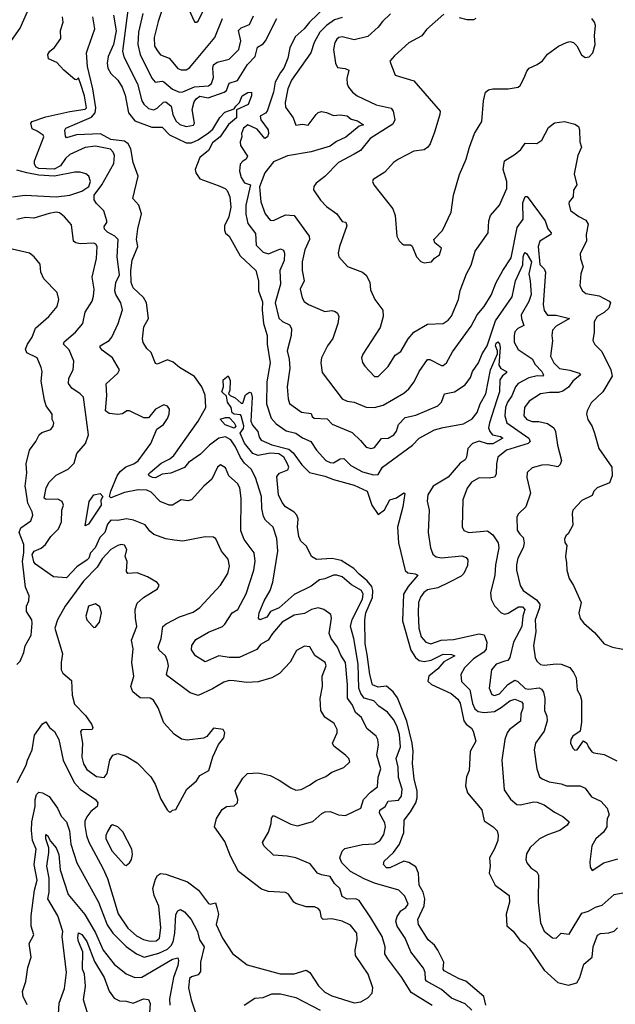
# Model space of a CAD drawing. Extents: x 1552294 to 1694791, y 811929 to 917222.
# Tile 436 of 643: x 1643912 to 1647391, y 864029 to 869779. Entities that reach past the tile are written whole.
import ezdxf

# ---------------------------------------------------------------- set-up
doc = ezdxf.new("R2010")
doc.units = 0

msp = doc.modelspace()

# ---------------------------------------------------------------- linework, layer by layer
at = {"layer": '0CON10XD'}
for points in [[(1644797.9, 869995), (1644721.5, 869768.5), (1644698.6, 869675), (1644700.4, 869625), (1644720.4, 869590.4), (1644735, 869574.5), (1644785, 869553.6), (1644835, 869494.6), (1644855, 869485.4), (1644885, 869486.9), (1644905, 869497.7), (1644936.1, 869533.9), (1645052.5, 869675), (1645096.2, 869785)], [(1643865, 869656.6), (1643915, 869730), (1643979.8, 869875)], [(1644544.8, 869835.2), (1644513.5, 869595), (1644521.2, 869561.2), (1644600, 869405), (1644625.8, 869305.8), (1644637.3, 869285), (1644665, 869260), (1644695, 869252.8), (1644715, 869262.8), (1644752.2, 869297.8), (1644765, 869300), (1644796.1, 869275), (1644805.8, 869225.8), (1644825, 869187.9), (1644846.8, 869166.8), (1644885, 869154.8), (1644927.3, 869162.7), (1644933, 869175), (1644918.9, 869255), (1644931.6, 869298.4), (1644943.3, 869316.7), (1644965, 869332.8), (1645013, 869323), (1645106.4, 869355), (1645120.5, 869365), (1645135, 869408.2), (1645185, 869423.8), (1645242.2, 869517.8), (1645287.8, 869565), (1645302, 869618), (1645335, 869638.8), (1645348.9, 869655), (1645415, 869786)], [(1644902.5, 869835), (1644930.6, 869770.6), (1644935, 869763.8), (1644945, 869763.8), (1644955, 869771.2), (1644986.2, 869833.8)], [(1645698.6, 869855), (1645605.3, 869765), (1645573.3, 869725), (1645520.6, 869679.4), (1645490.8, 869615), (1645478.6, 869555), (1645455.4, 869495), (1645435, 869470.5), (1645405.3, 869415), (1645395.3, 869355), (1645357.5, 869245), (1645347.7, 869232.3), (1645317.5, 869215), (1645321.5, 869195), (1645362.7, 869135), (1645365.5, 869115), (1645360, 869095), (1645345, 869086), (1645298.8, 869138.8), (1645245, 869164.3), (1645218.8, 869145), (1645207.5, 869115), (1645210, 869095), (1645200, 869065), (1645202, 869045), (1645242, 868982), (1645235.4, 868965), (1645215, 868952.9), (1645200.5, 868935), (1645196, 868895), (1645205, 868856.7), (1645225, 868826.7), (1645260, 868815), (1645232.5, 868695), (1645232.5, 868642.5), (1645245, 868588), (1645289.7, 868529.7), (1645293, 868463), (1645335, 868421.3), (1645365, 868412.2), (1645435, 868441.5), (1645452.5, 868432.5), (1645459.6, 868415), (1645457.1, 868372.9), (1645430.9, 868315), (1645434.7, 868235), (1645405.2, 868125), (1645425, 868036.9), (1645446.3, 868016.3), (1645487.8, 867997.8), (1645500.5, 867975), (1645497.8, 867935), (1645475.3, 867845), (1645487.1, 867797.1), (1645490, 867745), (1645474.8, 867635), (1645480.8, 867565), (1645488.7, 867538.7), (1645557.4, 867487.4), (1645615, 867480), (1645621.2, 867461.2), (1645631.9, 867451.9), (1645708.7, 867448.7), (1645736.9, 867416.9), (1645855, 867367.8), (1645902.2, 867322.2), (1645935, 867283.6), (1645965, 867275.4), (1645985, 867280.9), (1646025, 867334.1), (1646065, 867335.3), (1646096.9, 867355), (1646113.8, 867376.2), (1646124.6, 867415), (1646163.4, 867456.6), (1646225, 867470.3), (1646355, 867524.1), (1646375.4, 867545), (1646393.3, 867595), (1646452.5, 867605), (1646515, 867647.5), (1646545, 867688.6), (1646557.7, 867725), (1646592.5, 867775), (1646613, 867827), (1646642.5, 867875), (1646690.5, 868019.5), (1646788.9, 868161.1), (1646808.9, 868255), (1646851.8, 868348.2), (1646852.5, 868395), (1646858.3, 868411.7), (1646865, 868419.1), (1646875, 868411.2), (1646900.6, 868365), (1646885.9, 868295), (1646894.4, 868255), (1646898.9, 868175), (1646886.6, 868133.4), (1646841.2, 868055), (1646842.2, 868035), (1646857.4, 867992.6), (1646821.5, 867975), (1646805, 867955.6), (1646799.3, 867935), (1646800.9, 867895), (1646823.2, 867853.2), (1646905, 867798.9), (1646923.8, 867765), (1646962.5, 867725), (1646971.1, 867705), (1646965, 867697.9), (1646935, 867699.8), (1646885, 867687.7), (1646823.6, 867655), (1646807.3, 867635), (1646787.2, 867582.8), (1646761.1, 867545), (1646749.5, 867515), (1646745.7, 867465), (1646758, 867425), (1646885.4, 867335), (1646894.4, 867315), (1646882, 867305), (1646755.6, 867265), (1646705.5, 867225), (1646696.3, 867185), (1646694.6, 867125.4), (1646685, 867107.5), (1646655, 867101.5), (1646595, 867104.4), (1646551.5, 867078.5), (1646526.6, 867043.4), (1646500, 866975), (1646497.3, 866817.3), (1646507, 866797), (1646535, 866783.5), (1646645, 866793.6), (1646675, 866770), (1646706.8, 866725), (1646711.1, 866695), (1646690.8, 866595), (1646687.5, 866535), (1646662.3, 866432.3), (1646665.8, 866395), (1646685.3, 866355.3), (1646723.6, 866315), (1646745, 866308.4), (1646765, 866313.8), (1646825, 866350.7), (1646849.6, 866349.6), (1646862.7, 866335), (1646851.3, 866295), (1646844.5, 866235), (1646796.8, 866145), (1646775.7, 866054.3), (1646762.4, 866037.6), (1646745, 866032.9), (1646694.8, 866015.2), (1646668.3, 865981.7), (1646653.3, 865875), (1646669.1, 865839.1), (1646685, 865831.8), (1646715, 865842.5), (1646764.1, 865895.9), (1646805, 865921.5), (1646821.1, 865915), (1646865, 865873.3), (1646885, 865868.8), (1646947, 865877), (1646960.2, 865870.2), (1646972, 865852), (1646979.7, 865815), (1646977.7, 865745), (1646991.9, 865711.9), (1646993.1, 865685), (1646974.8, 865625.2), (1646925.5, 865555), (1646916.7, 865515), (1646931.9, 865405), (1646947.9, 865357.9), (1646963.3, 865345), (1647005, 865328.5), (1647075, 865316.4), (1647105, 865304.4), (1647185, 865305.5), (1647215, 865290.6), (1647251.6, 865241.6), (1647305.8, 865215), (1647342.9, 865175), (1647355.7, 865135), (1647343.3, 865115), (1647342.3, 865087.7), (1647340.8, 865065), (1647322.9, 865035), (1647277.1, 864995), (1647253.9, 864955), (1647241.3, 864861.3), (1647245, 864830), (1647255, 864810), (1647323.8, 864856.2), (1647405, 864878.6)], [(1644270.3, 869400.3), (1644255, 869440), (1644245, 869427.5), (1644235, 869430), (1644170, 869485), (1644129.3, 869529.3), (1644080.7, 869550.7), (1644077.5, 869575), (1644087.5, 869595), (1644115, 869617.5), (1644151.7, 869668.3), (1644150, 869715), (1644166.7, 869765), (1644162.5, 869795)], [(1646552.2, 863995), (1646515, 864033), (1646435, 864065.8), (1646375, 864115.3), (1646288.9, 864165), (1646282.3, 864175), (1646280.3, 864215), (1646270.6, 864240.6), (1646197.3, 864335), (1646163.8, 864415), (1646116.6, 864485), (1646109.4, 864515), (1646117.6, 864542.4), (1646138.9, 864575), (1646167.1, 864595), (1646180.7, 864615), (1646161.4, 864661.4), (1646125.7, 864695), (1645985, 864737.3), (1645925, 864761.6), (1645845, 864805.4), (1645792.9, 864855), (1645782.6, 864885), (1645795, 864923.3), (1645811.4, 864938.6), (1645915, 864962.4), (1645985, 864966.1), (1646015, 864983.5), (1646038.7, 865021.3), (1646048.5, 865065), (1646045, 865088.5), (1646014.4, 865145), (1646016.3, 865163.7), (1646046.5, 865183.5), (1646065, 865215.3), (1646125, 865221.2), (1646142, 865245), (1646145.3, 865285), (1646124.4, 865354.4), (1646121.9, 865415), (1646111.3, 865465), (1646137.1, 865532.9), (1646129.8, 865605), (1646115.6, 865655), (1646095, 865692.3), (1646060, 865735), (1646010.7, 865770.7), (1645981.3, 865801.3), (1645925, 865817.4), (1645903.9, 865845), (1645893.7, 865875), (1645890, 866015), (1645864, 866165), (1645845.2, 866235), (1645853.3, 866276.7), (1645913.9, 866395), (1645918.5, 866425), (1645908.6, 866445), (1645849.6, 866479.6), (1645795, 866525.8), (1645765, 866535.3), (1645745, 866534.7), (1645695, 866513.8), (1645662.8, 866507.2), (1645615, 866470.4), (1645515, 866422.5), (1645427.7, 866345), (1645376.7, 866323.3), (1645355, 866290.5), (1645314, 866274), (1645308, 866285), (1645310.6, 866315), (1645340.4, 866385), (1645374.8, 866445.2), (1645390.3, 866495), (1645420.9, 866675), (1645415, 866748.8), (1645392.7, 866815), (1645347.3, 866857.3), (1645337.1, 866877.1), (1645326, 866925), (1645324.2, 866995), (1645290.3, 867105), (1645264.6, 867155), (1645225, 867189.6), (1645201.5, 867221.5), (1645172, 867285), (1645145, 867325.8), (1645115, 867343.3), (1645075, 867335.4), (1645020, 867295), (1644968.6, 867241.4), (1644897.3, 867192.7), (1644875, 867164), (1644795, 867131.6), (1644745, 867125.8), (1644705, 867104), (1644687.1, 867105), (1644669.1, 867115), (1644665.5, 867125), (1644674.6, 867135), (1644738.8, 867188.8), (1644789.2, 867215), (1644812.2, 867235), (1644954.2, 867435), (1645000, 867515), (1644996.1, 867586.1), (1644975.4, 867635.4), (1644933.8, 867695), (1644845, 867748.8), (1644808.7, 867778.7), (1644775, 867792.9), (1644715, 867767.5), (1644705, 867771.2), (1644681.1, 867835), (1644655, 867859.1), (1644633.1, 867893.1), (1644629.5, 867915), (1644638.1, 867985), (1644664.2, 868035), (1644652.2, 868125), (1644635, 868156.6), (1644575, 868212.7), (1644563, 868245), (1644560.9, 868315), (1644568.5, 868375), (1644601.6, 868455), (1644595.2, 868495), (1644601.7, 868558.3), (1644623.8, 868645), (1644607.5, 868695), (1644573.9, 868735), (1644603.4, 868865), (1644575.2, 868945.2), (1644561, 869025), (1644546.7, 869055), (1644525, 869069.8), (1644445, 869080.1), (1644385, 869112), (1644245, 869106.2), (1644185, 869088.6), (1644179.3, 869099.3), (1644175.4, 869134.6), (1644181.4, 869145), (1644330.8, 869209.2), (1644354, 869236), (1644356.9, 869265), (1644340.5, 869375), (1644309, 869505), (1644302.7, 869585), (1644310.5, 869609.5), (1644351, 869725), (1644339.5, 869795)], [(1644461.2, 869805), (1644475.1, 869714.9), (1644460.5, 869635), (1644428.7, 869565), (1644423.1, 869525), (1644427.5, 869495), (1644444.1, 869465), (1644485.2, 869425.2), (1644510.8, 869385), (1644527.9, 869337.9), (1644548.4, 869235), (1644585, 869189), (1644685, 869152), (1644745, 869151.8), (1644787.5, 869107.5), (1644885, 869059.2), (1644915, 869060), (1644955, 869077.7), (1645015, 869118.8), (1645040.4, 869139.6), (1645081.3, 869208.7), (1645111.4, 869238.6), (1645165, 869257.5), (1645174, 869275), (1645195.3, 869294.7), (1645212.5, 869335), (1645245, 869354.5), (1645265.7, 869355.7), (1645265.5, 869335), (1645246.9, 869283.1), (1645178, 869252), (1645179.4, 869205), (1645132.4, 869167.6), (1645082.7, 869095), (1645039.2, 869060.7), (1645015.4, 869014.6), (1644965, 868973.6), (1644936.5, 868905), (1644941.9, 868885), (1644965, 868849.1), (1645071.7, 868811.7), (1645113.3, 868793.3), (1645125, 868781.2), (1645139.1, 868745), (1645145.7, 868685), (1645132.9, 868627.1), (1645108.1, 868575), (1645109.1, 868549.1), (1645115, 868532.5), (1645135.3, 868515.3), (1645200.8, 868400.9), (1645291.9, 868315), (1645306.9, 868255), (1645306.5, 868195), (1645331.2, 868131.2), (1645328.4, 868085), (1645335.4, 868005), (1645358.4, 867935), (1645357.9, 867885), (1645375.3, 867775), (1645356.7, 867665), (1645354.1, 867535.9), (1645381.7, 867451.7), (1645409.7, 867419.7), (1645468, 867378), (1645525, 867363.6), (1645565, 867336.5), (1645612.2, 867315), (1645645, 867264.4), (1645700.5, 867205), (1645725, 867193), (1645745, 867191.1), (1645785, 867215.2), (1645805, 867216.2), (1645846.4, 867175), (1645915, 867139.5)], [(1644631, 869815), (1644606.7, 869706.7), (1644602.5, 869635), (1644615.2, 869575.2), (1644685, 869437.5), (1644704.2, 869414.2), (1644745, 869419.7), (1644755, 869415.9), (1644805, 869373.6), (1644845, 869355.9), (1644865, 869358.3), (1644932.6, 869387.4), (1645015, 869392.9), (1645032.9, 869407.1), (1645045, 869441.2), (1645040.4, 869495), (1645045, 869515.6), (1645065, 869531.1), (1645135, 869547.9), (1645192.3, 869605), (1645203.7, 869655), (1645191.1, 869715), (1645205, 869731.5), (1645255, 869751.1), (1645278, 869802)], [(1645795, 869792.7), (1645751.3, 869778.7), (1645705, 869746), (1645664.8, 869705.2), (1645632, 869645), (1645611.8, 869585), (1645499.8, 869425), (1645478.2, 869375), (1645462.8, 869295), (1645465, 869268), (1645509.6, 869205), (1645525, 869162.9), (1645565, 869169.1), (1645596.8, 869163.2), (1645643.5, 869225), (1645655, 869236.2), (1645675, 869242.3), (1645705, 869237.5), (1645745, 869219.6), (1645785, 869223.6), (1645825, 869218.5), (1645848.5, 869198.5), (1645885, 869188.5), (1645920, 869165), (1645895, 869156.5), (1645817.8, 869092.2), (1645762.7, 869067.3), (1645725, 869040.8), (1645615, 869006.5), (1645476.2, 868983.8), (1645395, 868948.5), (1645344.5, 868885), (1645312.9, 868802.9), (1645320, 868715), (1645346.8, 868645), (1645375, 868608.5), (1645395, 868606.7), (1645465, 868640.4), (1645515, 868636.4), (1645603.6, 868515), (1645604.1, 868495), (1645576.7, 868435), (1645561.8, 868365), (1645562.9, 868315), (1645573.8, 868255), (1645551.2, 868205), (1645562.5, 868155), (1645573.5, 868133.5), (1645600, 868115), (1645695, 868075.6), (1645735, 868081.1), (1645755, 868075.5), (1645769.2, 868065), (1645775.7, 868045), (1645771.1, 868005), (1645741.8, 867918.2), (1645710.8, 867875), (1645675.6, 867805), (1645671.1, 867775), (1645678.3, 867718.3), (1645795, 867565.6), (1645825, 867551.9), (1645865, 867545.7), (1645935, 867516.7), (1645985, 867514.7), (1646035, 867528.6), (1646155, 867598.2), (1646185.9, 867624.1), (1646216.3, 867663.7), (1646245.3, 867724.7), (1646295, 867795.4), (1646308, 867795), (1646375, 867759.4), (1646385, 867759.4), (1646404.7, 867775.3), (1646440.4, 867839.6), (1646549.9, 867990.1), (1646585, 868055.8), (1646625, 868103.8), (1646665, 868170.8), (1646695.3, 868244.7), (1646734.7, 868315.3), (1646782.3, 868387.7), (1646818.6, 868565), (1646852.5, 868615), (1646850.7, 868709.3), (1646865, 868746.2), (1646876.8, 868746.8), (1646982.1, 868605), (1646997, 868557), (1647016.5, 868535), (1647014.4, 868525), (1646951.1, 868485), (1646940.2, 868455), (1646949.5, 868349.5), (1646976.2, 868325), (1646984.1, 868305), (1646969.7, 868115), (1646975, 868080), (1646995, 868052.9), (1647045, 868052.8), (1647123.3, 868035), (1647045, 867989.5), (1647023.3, 867965), (1647019.4, 867935), (1647024.4, 867904.4), (1647013.2, 867813.2), (1647031.6, 867775), (1647065, 867742.9), (1647125, 867733.3), (1647180, 867715), (1647187.5, 867705), (1647142.7, 867667.3), (1647116.7, 867633.3), (1647085, 867610.5), (1647058.2, 867601.8), (1647007.3, 867602.7), (1646955, 867594.6), (1646888.7, 867551.3), (1646861.5, 867515), (1646856.2, 867465), (1646873.3, 867445), (1646905, 867432.2), (1646945, 867433.4), (1646995, 867421.3), (1647032.5, 867395), (1647041.6, 867375), (1647053.8, 867295), (1647076.5, 867205), (1647069.3, 867180.7), (1647055, 867168.6), (1646995, 867180), (1646961.4, 867178.6), (1646905, 867161.5), (1646876.9, 867135), (1646874.5, 867105), (1646895.4, 867015), (1646868.5, 866935), (1646825, 866894), (1646815.7, 866875), (1646817.6, 866797.6), (1646834.2, 866775), (1646852.5, 866755), (1646859.6, 866725), (1646852.1, 866695), (1646821.2, 866635), (1646814.7, 866595.3), (1646814.7, 866565), (1646835.5, 866475), (1646853.3, 866445), (1646930.8, 866390.9), (1646950, 866365), (1646949.1, 866345), (1646922.6, 866275), (1646926.5, 866205), (1646912.9, 866125), (1646923.3, 866053.3), (1646935, 866030.6), (1646955, 866013.3), (1646975, 866009.1), (1647045, 866018.2), (1647074.6, 866014.6), (1647125, 865995.6), (1647147.6, 865967.6), (1647162, 865935), (1647168.6, 865865), (1647185.4, 865835.4), (1647193.8, 865805), (1647193.7, 865676.3), (1647186, 865624), (1647142.9, 865595), (1647131.4, 865575), (1647129.2, 865555), (1647142, 865525), (1647155, 865512.5), (1647167.5, 865515), (1647205, 865568.8), (1647225, 865554), (1647235, 865530.8), (1647254.1, 865504.1), (1647265, 865498.1), (1647325, 865488.9), (1647400.5, 865450.5)], [(1646077.5, 869812.5), (1646031, 869769), (1646005, 869734.7), (1645945, 869681.5), (1645865, 869661.5), (1645795, 869678.2), (1645776.2, 869675), (1645765, 869665.5), (1645753.2, 869645), (1645745.5, 869605), (1645756, 869525), (1645769.3, 869499.3), (1645814.2, 869494.2), (1645834, 869484), (1645823.5, 869435), (1645824.5, 869405), (1645832.2, 869385), (1645855.7, 869355), (1645882.5, 869335), (1645995, 869281.1), (1646082.7, 869262.7), (1646094.2, 869244.2), (1646103.9, 869195), (1646091.2, 869168.8), (1645960, 869085), (1645903.5, 869015), (1645865, 868992.9), (1645774.4, 868945), (1645695, 868862.5), (1645644, 868825), (1645631.2, 868805), (1645628, 868785), (1645668.6, 868725), (1645705, 868688.6), (1645765, 868645.6), (1645795, 868600), (1645817.5, 868597.5), (1645822, 868575), (1645780, 868455), (1645772.9, 868415), (1645776.7, 868395), (1645827.5, 868337.5), (1645914.5, 868304.5), (1645935, 868288), (1645956.4, 868246.4), (1645962, 868202), (1645985.6, 868145), (1646032.4, 868082.4), (1646035.4, 868045), (1646018.6, 867981.4), (1645915.6, 867825), (1645909.5, 867805), (1645915, 867776.7), (1645927.5, 867755), (1645984, 867695), (1646006.2, 867695), (1646065, 867754.4), (1646105, 867820), (1646138.3, 867841.7), (1646181.1, 867915), (1646215, 867954.5), (1646295, 868001.9), (1646385, 868005.8), (1646415, 868024.3), (1646435, 868047.5), (1646475.9, 868145), (1646485, 868198), (1646521.8, 868295), (1646549.4, 868345), (1646572, 868428), (1646648.6, 868535), (1646651.9, 868605), (1646661.4, 868635), (1646714.2, 868695), (1646757.3, 868792.7), (1646757.7, 868835), (1646735.6, 868905), (1646743.1, 868955), (1646806.6, 868993.4), (1646839.1, 869020.9), (1646865, 869058.6), (1646933.2, 869056.8), (1646962, 869075), (1647000.9, 869149.1), (1647035, 869176), (1647095, 869184.2), (1647155, 869169.2), (1647176, 869155), (1647182.5, 869135), (1647184.4, 869065), (1647192.9, 869035), (1647172.5, 868985), (1647150.5, 868879.5), (1647165.9, 868814.1), (1647146.2, 868783.8), (1647145.6, 868744.4), (1647121.2, 868715), (1647120, 868705), (1647128.8, 868665), (1647178.8, 868628.8), (1647219.1, 868609.1), (1647232.8, 868585), (1647220.4, 868525), (1647222.5, 868485), (1647186.6, 868413.4), (1647187.5, 868385), (1647202.5, 868335), (1647188.9, 868295), (1647184.4, 868225.6), (1647200, 868195), (1647219.4, 868179.4), (1647296.3, 868166.4), (1647355.7, 868135), (1647361.9, 868125), (1647352.2, 868095), (1647325, 868068.2), (1647285.7, 868045), (1647268, 868015), (1647268.1, 867955), (1647260.6, 867905), (1647272.2, 867882.2), (1647311.3, 867841.3), (1647365.5, 867735), (1647372.1, 867697.9), (1647317.5, 867605), (1647249.1, 867540.9), (1647226, 867495), (1647222.9, 867475), (1647230, 867445), (1647255, 867403.8), (1647269.5, 867365), (1647295.5, 867275), (1647370.5, 867165), (1647372.1, 867115), (1647356.2, 867073.8), (1647285.7, 867044.3), (1647266.2, 867025), (1647255, 867001.2), (1647195, 866970.8), (1647143.5, 866915), (1647138.2, 866895), (1647142.7, 866827.3), (1647115, 866776.7), (1647101.2, 866765), (1647094.2, 866745), (1647096.4, 866726.4), (1647108.8, 866708.8), (1647100.8, 866645), (1647106.7, 866606.7), (1647108.5, 866565), (1647120.8, 866515), (1647147.1, 866475), (1647192.5, 866375), (1647178, 866315), (1647185, 866282.5), (1647206.7, 866255), (1647269.7, 866199.7), (1647325, 866134.2), (1647375, 866114.2), (1647435, 866104)], [(1646388.8, 869811.2), (1646288.5, 869721.5), (1646260.8, 869685), (1646185.5, 869644.5), (1646101.1, 869568.9), (1646075, 869537.5), (1646106, 869455), (1646215, 869422), (1646368.1, 869245), (1646366.9, 869225), (1646335, 869122.5), (1646310, 869055), (1646295.7, 869034.3), (1646275, 869020), (1646215, 869010.8), (1646123.8, 868965), (1646095, 868944.2), (1646045, 868888.6), (1645976.7, 868845), (1645973.8, 868835), (1645980, 868815), (1646092.5, 868675), (1646105.7, 868635), (1646115.8, 868515), (1646128.3, 868488.3), (1646145, 868471.2), (1646155, 868463.8), (1646195, 868463.8), (1646205, 868456.7), (1646230, 868395), (1646255, 868366.7), (1646275, 868358.8), (1646317.5, 868365), (1646335, 868386.7), (1646364, 868406), (1646376.2, 868445), (1646337.8, 868475), (1646331.5, 868495), (1646382.1, 868547.9), (1646431.4, 868655), (1646446.3, 868753.7), (1646481.4, 868875), (1646520, 868965), (1646538.6, 869035), (1646569.4, 869115), (1646610.8, 869185), (1646621.1, 869305), (1646632.9, 869355), (1646649.7, 869370.3), (1646675, 869376), (1646765, 869376), (1646824.1, 869385.9), (1646836, 869395), (1646859.3, 869439.3), (1646875, 869478.8), (1646888, 869495), (1646935, 869517.1), (1646965, 869539.2), (1646995, 869577.1), (1647060, 869625), (1647105, 869646.7), (1647125, 869651.2), (1647145.8, 869645.8), (1647165.8, 869625.8), (1647194.2, 869574.2), (1647215, 869557.5), (1647238.3, 869561.7), (1647260, 869585), (1647273.8, 869635), (1647270, 869685), (1647276.2, 869745), (1647270, 869765), (1647253.8, 869785)], [(1646576.7, 869785), (1646562, 869778), (1646525, 869778.6), (1646480.4, 869790.4)], [(1646321.7, 864021.7), (1646198.9, 864098.9), (1646145, 864185.6), (1646061.8, 864295), (1646045.6, 864325), (1646046.4, 864365), (1646029, 864425), (1645963.3, 864533.3), (1645895, 864636.2), (1645875, 864644.6), (1645825, 864642.5), (1645795, 864659.4), (1645781.8, 864705), (1645750, 864735), (1645725, 864775.3), (1645675, 864784.6), (1645652.5, 864795), (1645609.7, 864849.7), (1645525, 864883.8), (1645475.4, 864894.6), (1645395, 864899.4), (1645338.6, 864955), (1645330.6, 864975), (1645365.7, 865034.3), (1645381.8, 865085), (1645383, 865117), (1645395, 865131.2), (1645495, 865081.1), (1645535, 865070.8), (1645623.8, 865096.2), (1645676.3, 865143.7), (1645696.3, 865153.7), (1645725, 865154.5), (1645775, 865136.5), (1645815, 865131.5), (1645904.7, 865175.3), (1645920, 865225), (1645961.3, 865268.7), (1646001.6, 865298.4), (1646005.8, 865355), (1646021.8, 865405), (1645997.3, 865485), (1646007.8, 865545), (1646004.4, 865575), (1645994.2, 865595), (1645939, 865639), (1645907.8, 865705), (1645873.6, 865733.6), (1645855.8, 865775.8), (1645827, 865817), (1645827.8, 865895), (1645815.2, 866025), (1645787.4, 866067.4), (1645767.6, 866115), (1645731.2, 866165), (1645720.7, 866195), (1645733.8, 866285), (1645730.4, 866305), (1645689.1, 866335), (1645655, 866344.3), (1645615.7, 866335), (1645575, 866312.2), (1645515, 866300.9), (1645445, 866260.4), (1645388.9, 866195), (1645364.3, 866155.7), (1645319.4, 866130.6), (1645298.3, 866101.7), (1645195, 866054.3), (1645135, 866054.1), (1645075, 866064.7), (1644995, 866029.2), (1644940, 866065), (1644915, 866100), (1644917.5, 866125), (1644941.1, 866158.9), (1645015, 866202), (1645096.7, 866235), (1645111.3, 866248.7), (1645152.9, 866315), (1645187.1, 866335), (1645234.1, 866425.9), (1645280.4, 866565), (1645287.6, 866617.6), (1645282.3, 866665), (1645223, 866743), (1645203.7, 866793.7), (1645205.3, 866984.7), (1645198.2, 867045), (1645185, 867070.6), (1645134, 867115), (1645115, 867161.2), (1645085, 867180), (1645067.5, 867165), (1645034.2, 867095), (1644987.5, 867055), (1644915, 866975.8), (1644895, 866969.4), (1644855, 866974.3), (1644805, 866943.5), (1644785, 866944.4), (1644733.1, 866965), (1644680.5, 867020.5), (1644655, 867031.6), (1644605, 867033.6), (1644525, 867018.6), (1644445, 866987.5), (1644437.5, 866995), (1644443.8, 867025), (1644481.1, 867115), (1644498.4, 867141.6), (1644532.1, 867167.9), (1644578.8, 867185), (1644605, 867203.1), (1644678.2, 867305), (1644712.9, 867387.1), (1644752.9, 867415), (1644775, 867450), (1644785.5, 867475), (1644786.5, 867505), (1644775, 867521.4), (1644755, 867529.5), (1644704.7, 867505.3), (1644665.4, 867454.6), (1644637.5, 867455), (1644554.2, 867495.8), (1644537.5, 867495), (1644513.1, 867476.9), (1644485, 867472.7), (1644435, 867479.1), (1644412.8, 867495), (1644421.6, 867585), (1644418.3, 867651.7), (1644485.6, 867715), (1644495.4, 867735), (1644454.4, 867805), (1644395, 867850), (1644383.3, 867865), (1644383.1, 867875), (1644434, 867906), (1644451.1, 867925), (1644488.2, 868005), (1644512.9, 868085), (1644503.8, 868125), (1644474.3, 868174.3), (1644468.8, 868195), (1644474, 868245), (1644495, 868290), (1644481.6, 868395), (1644487.2, 868495), (1644467.9, 868515), (1644425, 868537.8), (1644406.8, 868555), (1644405, 868571.2), (1644420.5, 868595), (1644420.5, 868605), (1644403.3, 868663.3), (1644361.4, 868705), (1644347.6, 868727.6), (1644347.8, 868755), (1644392.2, 868815), (1644461.5, 868938.5), (1644465.2, 868985.2), (1644458.2, 869005), (1644442.7, 869022.7), (1644355, 869039.8), (1644295, 869033.3), (1644205, 868992.1), (1644180.8, 868969.2), (1644150.9, 868925), (1644113.4, 868906.6), (1644025, 868910.4), (1644008, 868918), (1643998.1, 868935), (1643999.4, 868955), (1644052.5, 869095), (1644048.6, 869105), (1644015, 869128.5), (1643985, 869142), (1643976.5, 869175), (1643985, 869185.3), (1644065, 869211.6), (1644205, 869242.7), (1644295, 869255.7), (1644302.2, 869265), (1644291.5, 869335), (1644270.3, 869400.3)], [(1643870, 868745), (1643945, 868754.1), (1644125, 868744.4), (1644204.8, 868754.8), (1644275, 868776.7), (1644316.9, 868805), (1644325.5, 868835), (1644315.8, 868865.8), (1644298.8, 868878.8), (1644265, 868887.8), (1644235, 868889.1), (1644115, 868866.1), (1644025, 868871.6), (1643954.6, 868885.4), (1643895, 868900.3)], [(1645495, 865292.5), (1645525, 865280.5), (1645556.3, 865283.7), (1645605, 865308.6), (1645643.1, 865336.9), (1645701.1, 865358.9), (1645735, 865385.5), (1645805, 865412.5), (1645840, 865445), (1645834, 865465), (1645816, 865485), (1645746.3, 865536.3), (1645739.4, 865555), (1645766.9, 865615), (1645767.1, 865635), (1645748.6, 865668.6), (1645695, 865705.8), (1645671.1, 865745), (1645666.4, 865815), (1645681.5, 865885), (1645678.2, 865945), (1645701.6, 866005), (1645695.9, 866025), (1645636.5, 866066.5), (1645606.5, 866116.5), (1645575, 866120.4), (1645528.9, 866095), (1645492.1, 866027.9), (1645429.1, 865960.9), (1645384.3, 865935), (1645305, 865912.3), (1645239.3, 865909.3), (1645165, 865917.9), (1645135, 865919.6), (1645105, 865911.2), (1645038.8, 865871.2), (1644955, 865832.5), (1644907.3, 865847.3), (1644776.7, 865945), (1644770.6, 865955), (1644781.5, 866005), (1644776.2, 866035), (1644763.6, 866065), (1644727.1, 866097.1), (1644721.9, 866115), (1644738.2, 866165), (1644748.9, 866235), (1644768.3, 866251.7), (1644845, 866291.2), (1644925, 866318.5), (1644965, 866346.5), (1645085, 866477.1), (1645128.2, 866545), (1645137.5, 866587.5), (1645129.3, 866629.3), (1645090.9, 866675), (1645057.1, 866747.1), (1645045, 866757.5), (1644995, 866759.4), (1644865.4, 866734.6), (1644815, 866739.5), (1644766.6, 866746.6), (1644695, 866773.1), (1644672.5, 866792.5), (1644645, 866830), (1644577, 866857), (1644535.9, 866864.1), (1644485, 866855.4), (1644445, 866856.1), (1644425, 866832.9), (1644409, 866785), (1644380.3, 866755), (1644352.4, 866695), (1644326.2, 866665), (1644316, 866635), (1644306.5, 866625), (1644246.3, 866583.7), (1644185, 866520.4), (1644110, 866525), (1644005, 866598.6), (1643995, 866614), (1643985.7, 866655), (1643997.6, 866675), (1644037.1, 866692.9), (1644063.4, 866715), (1644095, 866760.9), (1644139.1, 866805), (1644156.5, 866846.5), (1644159.1, 866915), (1644167.7, 866945), (1644160, 866965), (1644135, 866978.7), (1644067.1, 866977.1), (1644056, 866985), (1644067.5, 867045), (1644085, 867078.8), (1644125, 867119.2), (1644196.4, 867153.6), (1644230.3, 867189.7), (1644246.9, 867245), (1644296.6, 867303.4), (1644313.4, 867355), (1644285, 867573.8), (1644265.7, 867595), (1644216.6, 867626.6), (1644197.8, 867655), (1644200, 867685), (1644225.6, 867735), (1644229.5, 867785), (1644201.5, 867851.5), (1644168.5, 867885), (1644171.2, 867898.8), (1644237.5, 867955), (1644281.1, 868005), (1644295, 868071.2), (1644335.3, 868134.7), (1644343.1, 868165), (1644346.9, 868205), (1644335.5, 868275), (1644361.2, 868385), (1644364.5, 868455), (1644357.4, 868467.4), (1644345, 868473.5), (1644265, 868470.4), (1644240, 868475), (1644226, 868485), (1644215, 868582), (1644175, 868628.1), (1644145, 868651.1), (1644125, 868654.4), (1644085, 868646.5), (1643995, 868619.5), (1643945.6, 868624.4), (1643895, 868613.1)], [(1643895, 866013.8), (1643915, 866032.5), (1643937.1, 866082.9), (1643945, 866123.3), (1643979.2, 866185), (1643985.7, 866255), (1643982.5, 866275), (1643952.4, 866322.4), (1643952.2, 866355), (1643965.7, 866385), (1643967.1, 866415), (1643947.1, 866465), (1643929.7, 866615), (1643936.9, 866666.9), (1643935.9, 866715), (1643910, 866785), (1643918.2, 866811.8), (1643976.9, 866853.1), (1643988.2, 866885), (1643985.3, 866905), (1643959.7, 866955), (1643948, 867035), (1643944.2, 867055), (1643953.5, 867133.5), (1643950.3, 867185), (1643969.1, 867265), (1644007.3, 867315), (1644025.7, 867355), (1644041.8, 867368.2), (1644093.9, 867386.1), (1644108.6, 867405), (1644111.4, 867425), (1644102.9, 867445), (1644101.4, 867475), (1644066.9, 867525), (1644057.5, 867557.5), (1644037.4, 867667.4), (1644043.1, 867725), (1644038.3, 867748.3), (1644013.7, 867803.7), (1643955, 867834.3), (1643946.9, 867855), (1643957.3, 867885), (1643985, 867925.8), (1644005, 867978.6), (1644082.5, 868045), (1644130.6, 868105), (1644141.9, 868145), (1644130.8, 868185), (1644052.5, 868265), (1644036.7, 868305), (1644031.5, 868351.5), (1643997.5, 868395), (1643970, 868415), (1643869.3, 868439.3)], [(1645915, 867139.5), (1645977.9, 867122.1), (1646005, 867122.5), (1646031.2, 867165), (1646206.3, 867293.7), (1646245, 867334.5), (1646335, 867383.1), (1646385, 867398.5), (1646505, 867419.2), (1646555, 867448.7), (1646584, 867485), (1646601.6, 867535), (1646635.3, 867595), (1646662, 867735), (1646702.5, 867827.5), (1646703.7, 867845), (1646692, 867875), (1646695, 867890.9), (1646705, 867898.2), (1646715, 867885.8), (1646719.4, 867865), (1646710.7, 867760.7), (1646722.5, 867742.5), (1646756, 867725), (1646755.9, 867715.9), (1646731.4, 867698.6), (1646716, 867675), (1646713.7, 867605), (1646699.9, 867560.1), (1646655.7, 867425), (1646651.2, 867395), (1646657.5, 867375), (1646674.6, 867355), (1646721.2, 867345), (1646734.2, 867335), (1646675, 867301.9), (1646645, 867302.7), (1646595, 867317), (1646556.1, 867305), (1646530.6, 867275), (1646522.8, 867225), (1646515, 867209.5), (1646485, 867189.1), (1646415, 867108), (1646327.9, 867055), (1646296, 867005), (1646293, 866967), (1646302.9, 866915), (1646298, 866785), (1646310.9, 866695), (1646325, 866658.5), (1646345, 866642.2), (1646376.3, 866636.3), (1646495, 866648.7), (1646519.3, 866639.3), (1646530, 866625), (1646527.6, 866592.4), (1646505.5, 866545), (1646489.9, 866530.1), (1646423.1, 866495), (1646355, 866461.4), (1646295, 866449.6), (1646273.6, 866435), (1646253, 866407), (1646241.4, 866375), (1646239.2, 866315), (1646242.8, 866225), (1646257.3, 866175), (1646285, 866143.8), (1646314.1, 866134.1), (1646373.7, 866156.3), (1646445, 866158.9), (1646595, 866191.9), (1646625, 866186.6), (1646641.5, 866145), (1646636.5, 866103.5), (1646623.5, 866086.5), (1646562.8, 866047.2), (1646510.3, 865995), (1646488.9, 865955), (1646493.5, 865915), (1646540.7, 865865), (1646556.9, 865785), (1646571.1, 865755), (1646589.2, 865739.2), (1646625, 865732.8), (1646685, 865740), (1646725, 865761.9), (1646775, 865802), (1646805, 865811.5), (1646843.9, 865795), (1646851.1, 865785), (1646850.6, 865759.4), (1646838.9, 865725), (1646837.3, 865682.7), (1646773.3, 865635), (1646759.4, 865615), (1646746.6, 865575), (1646727.8, 865455), (1646742.6, 865282.6), (1646777.9, 865227.9), (1646815, 865196.5), (1646835, 865193.9), (1646915, 865211.2), (1646935, 865209.1), (1646974.7, 865194.7), (1647035, 865152.2), (1647085, 865126.2), (1647121.4, 865095), (1647110, 865075), (1647066.6, 865043.4), (1646995, 865019.4), (1646948.6, 864995), (1646892.9, 864945), (1646872.9, 864907.1), (1646867.9, 864875), (1646874.7, 864854.7), (1646896.9, 864826.9), (1646933.1, 864803.1), (1646942.6, 864782.6), (1646940.6, 864625), (1646954.2, 864505), (1646975, 864457.1), (1647025, 864416.9), (1647045, 864415.8), (1647075, 864445.4), (1647121.2, 864438.8), (1647195, 864562.2), (1647235, 864572.7), (1647275, 864597.5), (1647315, 864608.2), (1647385, 864670.4), (1647485, 864689.6)], [(1646634.7, 864025), (1646623.2, 864075), (1646517.3, 864165), (1646478.1, 864178.1), (1646391.5, 864225), (1646385.3, 864235.3), (1646390.4, 864275), (1646355.4, 864345), (1646334.4, 864375), (1646298.9, 864405), (1646242.3, 864495), (1646237.9, 864525), (1646274.1, 864605), (1646278.1, 864645), (1646268.6, 864685), (1646244.6, 864725), (1646240.8, 864795), (1646225, 864831.2), (1646185, 864856.8), (1646155, 864866), (1646075, 864825.3), (1646055, 864825.3), (1646036.8, 864845), (1646041.5, 864865), (1646095.3, 864915), (1646130.9, 864965), (1646155, 865033.3), (1646156.9, 865105), (1646195, 865152.3), (1646225.4, 865205), (1646233.6, 865235), (1646233.3, 865273.3), (1646217, 865345), (1646205.7, 865435), (1646210.5, 865505), (1646205.2, 865554.8), (1646172.8, 865682.8), (1646119, 865819), (1646094.3, 865854.3), (1646055, 865886.2), (1646005, 865881.7), (1645973.3, 865895), (1645956.4, 865955), (1645941.9, 866071.9), (1645929.5, 866135), (1645927.6, 866275), (1645934.3, 866315.7), (1645972.9, 866405), (1645975.5, 866445), (1645968.9, 866468.9), (1645942.5, 866502.5), (1645895, 866540.2), (1645864.6, 866574.6), (1645790.5, 866620.5), (1645737.7, 866632.3), (1645645, 866626.6), (1645616.7, 866645), (1645586.9, 866705), (1645555, 866734.6), (1645541.8, 866761.8), (1645534.3, 866815), (1645538.8, 866865), (1645531.8, 866885), (1645515, 866904.1), (1645465.6, 866935), (1645445, 866960), (1645424.3, 867004.3), (1645415, 867111.2), (1645430, 867130), (1645478.7, 867151.3), (1645483.5, 867165), (1645475, 867190), (1645455.5, 867225), (1645425, 867244), (1645375, 867247.7), (1645305.2, 867234.8), (1645274, 867245), (1645225, 867305.4), (1645200.8, 867365), (1645218.7, 867391.3), (1645222.1, 867407.9), (1645206.6, 867466.6), (1645202.5, 867472.5), (1645165.7, 867475.7), (1645153, 867483), (1645146.9, 867515), (1645125.5, 867545), (1645119.6, 867579.6), (1645092.5, 867605), (1645102.8, 867635), (1645100.4, 867675), (1645129.3, 867699.3), (1645142.2, 867672.2), (1645140, 867615), (1645132.5, 867595), (1645141.2, 867585), (1645170, 867570), (1645205, 867540), (1645215, 867540), (1645231.2, 867588.8), (1645255, 867603.3), (1645265, 867600), (1645270.5, 867575), (1645261.8, 867435), (1645272.1, 867412.1), (1645302.9, 867375), (1645311.2, 867341.2), (1645322.9, 867322.9), (1645385.9, 867295.9), (1645485, 867271.2), (1645510.5, 867250.5), (1645559.9, 867179.9), (1645605, 867135.3), (1645695, 867114.2), (1645745, 867093.8)], [(1645165, 867394.6), (1645112.7, 867412.7), (1645083.8, 867446.2), (1645115, 867456.7), (1645136.1, 867456.1), (1645165.8, 867425), (1645174.2, 867405), (1645165, 867394.6)], [(1645745, 867093.8), (1645865, 867061.2), (1645942.5, 867025), (1645968, 866945), (1646005, 866888.8), (1646043.9, 866916.1), (1646075, 866975.8), (1646112.3, 866987.7), (1646155, 867016.2), (1646161.7, 867011.7), (1646150.8, 866935), (1646119.6, 866815), (1646125.2, 866725), (1646162.9, 866562.9), (1646179.1, 866549.1), (1646223, 866543), (1646238, 866535), (1646180.4, 866469.6), (1646153.2, 866425), (1646148.1, 866268.1), (1646197, 866097), (1646224.1, 866054.1), (1646245, 866036.4), (1646275, 866030.6), (1646315, 866038.4), (1646385, 866073), (1646435, 866071.8), (1646454, 866065), (1646389.9, 866030.1), (1646355, 865988.1), (1646301.8, 865945), (1646296.5, 865916.5), (1646317.4, 865897.4), (1646431.8, 865845), (1646471.9, 865811.9), (1646485, 865787.5), (1646506.2, 865685), (1646519.2, 865665), (1646551.5, 865641.5), (1646560.9, 865625), (1646575.8, 865565), (1646542.8, 865505), (1646537.5, 865395), (1646522, 865358), (1646515.9, 865305), (1646526.8, 865265), (1646611.2, 865165), (1646625, 865100), (1646678, 865065), (1646701.5, 865041.5), (1646707.4, 865017.4), (1646705.4, 864985), (1646685, 864937.1), (1646656.7, 864885), (1646660.4, 864835), (1646653.6, 864795), (1646690, 864725), (1646771.1, 864665), (1646772.3, 864625), (1646753.2, 864555), (1646756.9, 864486.9), (1646795, 864456), (1646833.4, 864403.4), (1646865, 864382.1), (1646887.3, 864357.3), (1646975, 864229.2), (1647055, 864156.8), (1647118.3, 864141.7), (1647166.2, 864153.8), (1647183.7, 864186.3), (1647206.3, 864263.7), (1647255.6, 864305), (1647261.8, 864365), (1647286.6, 864433.4), (1647305, 864443.2), (1647353.9, 864446.1), (1647385, 864456.9), (1647404.3, 864475)], [(1644295, 866822.5), (1644318.2, 866965), (1644345, 867004), (1644381.7, 867011.7), (1644397.5, 866995), (1644387, 866973), (1644387.5, 866945), (1644315, 866834), (1644295, 866822.5)], [(1644795, 865153.3), (1644805, 865162.5), (1644825, 865167.5), (1644888.8, 865285), (1644945, 865334.2), (1644965, 865366.2), (1645016.7, 865395), (1645040.8, 865475), (1645074.4, 865545.6), (1645103.8, 865585), (1645110, 865615), (1645100, 865635), (1645045, 865642), (1645005, 865593.8), (1644985.7, 865584.3), (1644891.2, 865571.2), (1644857.3, 865577.3), (1644815, 865606), (1644753.9, 865673.9), (1644721.2, 865761.2), (1644694.5, 865805), (1644675, 865817.1), (1644615, 865819.4), (1644574, 865854), (1644561.8, 865885), (1644578.9, 865945), (1644567.3, 866025), (1644575.4, 866105), (1644566.2, 866155), (1644596.8, 866235), (1644589.2, 866285), (1644586.1, 866335), (1644599.2, 866370.8), (1644635, 866404.3), (1644716.7, 866455), (1644726.7, 866476.7), (1644715, 866492.5), (1644658.8, 866525), (1644599.3, 866549.3), (1644544.2, 866545), (1644537, 866557), (1644539.7, 866615), (1644528.9, 866645), (1644537.8, 866685), (1644525, 866710.6), (1644505.7, 866714.3), (1644485, 866708.6), (1644445, 866685.8), (1644395, 866630.9), (1644365, 866582.5), (1644285, 866499.7), (1644178.3, 866355), (1644133.9, 866275), (1644116.7, 866225), (1644162.5, 866075), (1644154.2, 866025.8), (1644155, 865983.3), (1644165, 865963.3), (1644215, 865920), (1644218.9, 865835), (1644231.8, 865781.8), (1644295.8, 865715), (1644332.5, 865665), (1644338.8, 865645), (1644335.8, 865634.2), (1644275, 865632.9), (1644266.8, 865623.2), (1644279.7, 865555), (1644275, 865473.3), (1644285, 865432.9), (1644305, 865400.9), (1644360.1, 865360.1), (1644405, 865354.5), (1644422.7, 865377.3), (1644439.5, 865455), (1644455.8, 865485), (1644485, 865493.8), (1644535, 865478.7), (1644599, 865439), (1644678.4, 865358.4), (1644704.5, 865315), (1644737.3, 865227.3), (1644774.2, 865164.2), (1644785, 865153.3), (1644795, 865153.3)], [(1644345, 866228.8), (1644355, 866231.2), (1644378.6, 866261.4), (1644390, 866315), (1644380, 866350), (1644355, 866368), (1644314.4, 866355), (1644299.2, 866295), (1644304.6, 866275), (1644335, 866239.2), (1644345, 866228.8)], [(1643897.8, 865325), (1643950.8, 865425), (1643958, 865455), (1643985.3, 865515), (1643998.3, 865601.7), (1644045, 865666.2), (1644065, 865678.8), (1644085.7, 865645.7), (1644115, 865622.5), (1644140.9, 865575), (1644167.1, 865455), (1644230.8, 865325), (1644265.4, 865285), (1644355.3, 865225.3), (1644369.5, 865205), (1644365.5, 865185), (1644327.5, 865155), (1644303.8, 865125), (1644291.9, 865098.1), (1644292.8, 865072.8), (1644302.1, 865015), (1644315.4, 864975.4), (1644398.1, 864825), (1644424.4, 864764.4), (1644488.3, 864558.3), (1644544, 864474), (1644595, 864429.5), (1644635, 864408.4), (1644675, 864397.5), (1644709.9, 864400.1), (1644728.4, 864415), (1644737.4, 864475), (1644725, 864602.5), (1644696.8, 864665), (1644690.4, 864705), (1644705, 864760.8), (1644717.9, 864782.1), (1644735, 864793.3), (1644765, 864789.6), (1644892.5, 864745), (1644957.5, 864695), (1645015, 864618.8), (1645025, 864614), (1645055, 864622.5), (1645064.4, 864594.4), (1645073.9, 864555), (1645059.2, 864495), (1645097.5, 864415), (1645155, 864326.7), (1645240.3, 864260.3), (1645433.5, 864206.5), (1645515, 864206.3), (1645585, 864229.2), (1645606.2, 864215), (1645657.2, 864137.2), (1645695, 864100.6), (1645735, 864078.9), (1645865, 864037.1), (1645905.5, 864044.5), (1645945, 864067.1), (1645970.6, 864095), (1645974.4, 864125), (1645947.3, 864205), (1645874, 864315), (1645870.7, 864345), (1645883.8, 864405), (1645882.1, 864445), (1645845, 864490.9), (1645795, 864513.9), (1645735, 864528.8), (1645683.8, 864525), (1645674.3, 864535), (1645668, 864575), (1645655, 864589.6), (1645635, 864598.9), (1645585, 864599.4), (1645525, 864618.1), (1645514.2, 864625), (1645483.2, 864673.2), (1645465, 864682.9), (1645365, 864687.3), (1645325, 864701.1), (1645190.9, 864805), (1645142.9, 864895), (1645109.6, 864979.6), (1645049.2, 865065), (1645061.4, 865115), (1645095, 865166), (1645120, 865185), (1645165, 865189.2), (1645184, 865205), (1645185.5, 865225), (1645170, 865275), (1645215, 865350), (1645242.6, 865377.4), (1645305, 865381.1), (1645375, 865365.6), (1645428.6, 865338.6), (1645495, 865292.5)], [(1643955.6, 864025.6), (1643933.5, 864075), (1643928.1, 864105), (1643947.8, 864162.2), (1643959.2, 864245), (1643978.6, 864305), (1643968.2, 864385), (1643994.2, 864435), (1643980, 864485), (1643980, 864545), (1643999.6, 864695), (1644013.9, 864755), (1643997.7, 864845), (1644009.5, 864935), (1643987.5, 864985), (1643981, 865045), (1643983.3, 865095), (1644003.3, 865185), (1644002.8, 865225), (1644010, 865255), (1644025, 865267.4), (1644045, 865263.8), (1644085, 865242.6), (1644133.8, 865175), (1644155, 865128.1), (1644186.4, 865095), (1644202.7, 865042.7), (1644211.3, 864965), (1644245.4, 864855), (1644372.9, 864625), (1644423.5, 864493.5), (1644457.2, 864445), (1644535, 864365.9), (1644595, 864323.4), (1644640, 864305), (1644725, 864327.5), (1644775, 864351.7), (1644797.8, 864372.2), (1644809.5, 864395), (1644818.8, 864445), (1644825, 864553.8), (1644835, 864575.6), (1644852.1, 864582.1), (1644875, 864570), (1644913.8, 864523.8), (1644950.7, 864455), (1644963.2, 864405), (1644989.2, 864365), (1644968.9, 864275), (1644969.1, 864220.9), (1644955, 864202), (1644915, 864190), (1644905, 864180), (1644898.2, 864125), (1644912.9, 864055), (1644936.7, 863985)], [(1644535, 864840), (1644554.2, 864855.8), (1644565.7, 864875), (1644570.6, 864905), (1644566.9, 864935), (1644515.7, 865035.7), (1644485, 865065.4), (1644455, 865076.9), (1644445, 865071.2), (1644425, 865039.1), (1644415.2, 865015), (1644416.2, 864995), (1644453.1, 864923.1), (1644525, 864843.3), (1644535, 864840)], [(1644134, 863875), (1644142.9, 864035), (1644175, 864122.5), (1644185.4, 864214.6), (1644161.1, 864425), (1644164.6, 864455), (1644135, 864546.7), (1644077.1, 864645), (1644085.4, 864685), (1644084.9, 864765), (1644070.4, 864835), (1644082.4, 864915), (1644083, 864943), (1644064.7, 864995.3), (1644065, 865020), (1644075, 865015.8), (1644091.8, 864981.8), (1644125, 864943.3), (1644140.6, 864905), (1644148.8, 864815), (1644195, 864671.2), (1644293, 864553), (1644355, 864446.2), (1644400.6, 864345), (1644465, 864264.5), (1644535, 864206.4), (1644585, 864185.3), (1644625, 864188.1), (1644805, 864292.3), (1644835, 864301.4), (1644839.7, 864285), (1644836.7, 864256.7), (1644810.4, 864185), (1644787.9, 864062.1), (1644788.4, 864025)], [(1644313.1, 863965), (1644285.2, 864055), (1644296.1, 864135), (1644290.7, 864205), (1644278.3, 864235), (1644281.3, 864335), (1644256.7, 864396.7), (1644251.9, 864418.1), (1644255, 864446.7), (1644275, 864436.8), (1644305, 864395.4), (1644348.8, 864278.8), (1644406.3, 864185), (1644435.7, 864105.7), (1644465, 864065.5), (1644495, 864049.6), (1644535, 864047.9), (1644575, 864036.5), (1644635, 864061.2), (1644665, 864056.5), (1644674.7, 864034.7), (1644668.2, 863955)], [(1645223.3, 864025), (1645285, 864064.4), (1645335, 864069.4), (1645385, 864091.1), (1645435, 864091.4), (1645525, 864068.5), (1645667.5, 863995)]]:
    msp.add_lwpolyline(points, dxfattribs=at)

doc.saveas('drawing.dxf')
